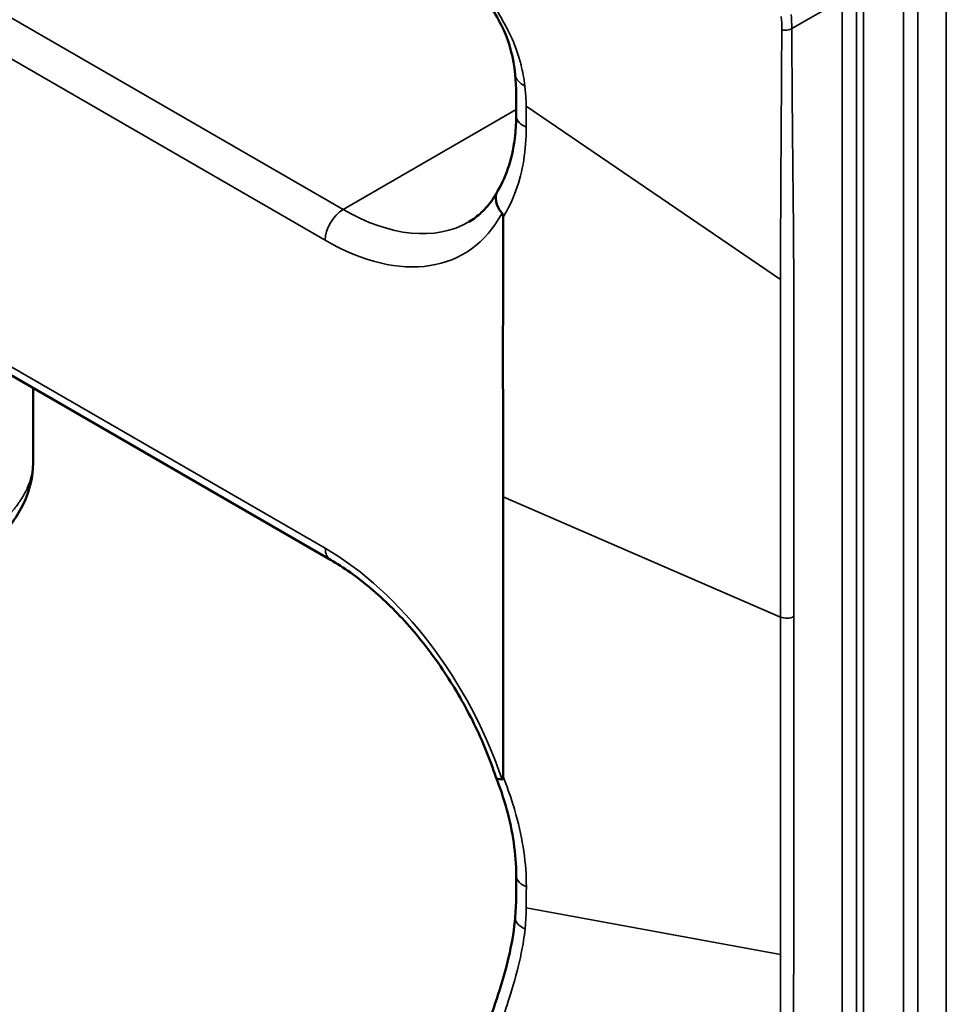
# Model space of a CAD drawing. Header units: millimetres. Extents: x 0 to 14369, y -869 to 2970.
# Tile 593 of 656: x 3637 to 3656, y 1508 to 1528. Entities that reach past the tile are written whole.
import ezdxf

# ---------------------------------------------------------------- set-up
doc = ezdxf.new("R2010")
doc.units = ezdxf.units.MM
doc.header["$LTSCALE"] = 10
doc.layers.add('Sichtbar (ISO)', color=7, linetype='Continuous', lineweight=50)
doc.layers.add('Sichtbar schmal (ISO)', color=7, linetype='Continuous', lineweight=35)

msp = doc.modelspace()

# ---------------------------------------------------------------- linework, layer by layer
at = {"layer": 'Sichtbar (ISO)'}
for p, q in [((3647.001, 1526.567), (3647.001, 1526.567)), ((3648.774, 1524.88), (3648.774, 1524.88)), ((3649.922, 1524.097), (3649.922, 1524.097)), ((3649.922, 1524.097), (3649.922, 1524.097)), ((3635.827, 1521.251), (3643.327, 1516.921)), ((3637.414, 1520.334), (3637.414, 1518.838)), ((3637.414, 1518.838), (3637.414, 1518.838))]:
    msp.add_line(p, q, dxfattribs=at)
for centre, major_axis, ratio, start_param, end_param in [((3647.087, 1524.009), (0.435, -0.247), 0.751725, 3.125713, 4.285466), ((3647.087, 1512.769), (-0.47, -0.17), 0.29022, 6.275261, 6.919235)]:
    msp.add_ellipse(centre, major_axis=major_axis, ratio=ratio, start_param=start_param, end_param=end_param, dxfattribs=at)
for points, knots in [([(3647.001, 1526.567), (3646.968, 1526.909), (3646.886, 1527.199), (3646.645, 1527.729), (3646.469, 1527.99), (3646.279, 1528.334), (3646.254, 1528.38), (3646.23, 1528.427)], [0, 0, 0, 0, 0.1409185, 0.1409185, 0.2952903, 0.2952903, 0.3186021, 0.3186021, 0.3186021, 0.3186021]), ([(3646.655, 1524.261), (3646.835, 1524.562), (3646.957, 1524.943), (3647.013, 1525.496), (3647.02, 1525.623), (3647.02, 1525.754)], [0, 0, 0, 0, 0.1753111, 0.1753111, 0.2255553, 0.2255553, 0.2255553, 0.2255553]), ([(3646.649, 1524.25), (3646.619, 1524.194), (3646.587, 1524.141), (3646.519, 1524.041), (3646.484, 1523.995), (3646.41, 1523.907), (3646.372, 1523.867), (3646.292, 1523.792), (3646.251, 1523.757), (3646.166, 1523.694), (3646.122, 1523.665), (3646.077, 1523.638)], [0.4436491, 0.4436491, 0.4436491, 0.4436491, 0.5119989, 0.5119989, 0.5803487, 0.5803487, 0.6486985, 0.6486985, 0.7170484, 0.7170484, 0.7853982, 0.7853982, 0.7853982, 0.7853982]), ([(3646.738, 1523.813), (3646.74, 1523.811), (3646.742, 1523.808), (3646.746, 1523.803), (3646.747, 1523.799), (3646.751, 1523.789), (3646.753, 1523.782), (3646.758, 1523.76), (3646.759, 1523.744), (3646.759, 1523.732)], [-0.009508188, -0.009508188, -0.009508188, -0.009508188, -0.008530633, -0.008530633, -0.007495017, -0.007495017, -0.005132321, -0.005132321, -0.000260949, -0.000260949, -0.000260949, -0.000260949]), ([(3646.759, 1523.732), (3646.76, 1523.225), (3646.759, 1522.718), (3646.758, 1522.21), (3646.757, 1520.863), (3646.758, 1519.517), (3646.759, 1518.17)], [0.0000026, 0.0000026, 0.0000026, 0.0000026, 0.2735195, 0.2735195, 0.2735195, 1, 1, 1, 1]), ([(3637.414, 1518.838), (3637.414, 1518.575), (3637.351, 1518.318), (3637.133, 1517.829), (3636.969, 1517.597), (3636.486, 1517.067), (3636.121, 1516.779), (3635.222, 1516.217), (3634.661, 1515.94), (3633.523, 1515.488), (3632.941, 1515.298), (3631.783, 1514.996), (3631.194, 1514.878), (3630.038, 1514.715), (3629.462, 1514.672), (3628.82, 1514.672), (3628.709, 1514.673), (3628.6, 1514.677)], [0, 0, 0, 0, 0.114508, 0.114508, 0.241433, 0.241433, 0.426078, 0.426078, 0.628566, 0.628566, 0.809259, 0.809259, 0.987663, 0.987663, 1.175049, 1.175049, 1.215109, 1.215109, 1.215109, 1.215109]), ([(3646.759, 1518.17), (3646.759, 1516.824), (3646.76, 1515.478), (3646.759, 1514.131), (3646.758, 1513.623), (3646.758, 1513.116), (3646.758, 1512.609)], [0, 0, 0, 0, 0.726486, 0.726486, 0.726486, 1, 1, 1, 1]), ([(3643.327, 1516.921), (3643.591, 1516.768), (3643.86, 1516.578), (3644.389, 1516.132), (3644.649, 1515.877), (3645.145, 1515.313), (3645.38, 1515.006), (3645.812, 1514.356), (3646.009, 1514.013), (3646.352, 1513.313), (3646.498, 1512.955), (3646.616, 1512.6)], [4.712389, 4.712389, 4.712389, 4.712389, 4.938031, 4.938031, 5.163672, 5.163672, 5.389314, 5.389314, 5.614956, 5.614956, 5.840598, 5.840598, 5.840598, 5.840598]), ([(3646.758, 1512.607), (3646.758, 1512.595), (3646.758, 1512.581), (3646.753, 1512.565), (3646.751, 1512.56), (3646.747, 1512.555), (3646.746, 1512.553), (3646.742, 1512.552), (3646.74, 1512.551), (3646.738, 1512.551)], [-0.009041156, -0.009041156, -0.009041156, -0.009041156, -0.004399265, -0.004399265, -0.002024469, -0.002024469, -0.000983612, -0.000983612, -0.000000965, -0.000000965, -0.000000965, -0.000000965]), ([(3647.02, 1510.649), (3647.02, 1511.06), (3646.955, 1511.513), (3646.77, 1512.178), (3646.7, 1512.388), (3646.617, 1512.598)], [0, 0, 0, 0, 0.1575188, 0.1575188, 0.2290061, 0.2290061, 0.2290061, 0.2290061]), ([(3646.198, 1506.922), (3646.356, 1507.407), (3646.541, 1507.892), (3646.849, 1508.864), (3646.961, 1509.357), (3647.001, 1509.807)], [0, 0, 0, 0, 0.159024, 0.159024, 0.3208624, 0.3208624, 0.3208624, 0.3208624])]:
    msp.add_open_spline(points, degree=3, knots=knots, dxfattribs=at)
for points in [[(3647.02, 1525.753), (3647.02, 1526.036), (3647.025, 1526.32), (3647.001, 1526.567)], [(3647.02, 1510.649), (3647.02, 1510.649), (3647.02, 1510.649), (3647.02, 1510.648)], [(3647.001, 1509.807), (3647.026, 1510.092), (3647.02, 1510.365), (3647.02, 1510.648)]]:
    msp.add_open_spline(points, degree=3, dxfattribs=at)
at = {"layer": 'Sichtbar schmal (ISO)'}
for p, q in [((3655.572, 1505.829), (3655.572, 1529.258)), ((3655.006, 1505.666), (3655.006, 1529.095)), ((3654.724, 1529.013), (3654.724, 1505.584)), ((3653.926, 1505.123), (3653.926, 1528.552)), ((3653.784, 1528.389), (3653.784, 1504.96)), ((3643.577, 1523.886), (3636.077, 1528.216)), ((3652.5, 1527.484), (3653.501, 1528.063)), ((3653.501, 1528.063), (3653.501, 1504.633)), ((3635.724, 1527.603), (3643.223, 1523.274)), ((3647.218, 1525.988), (3647.218, 1525.988)), ((3647.22, 1525.939), (3652.277, 1522.492)), ((3647.02, 1525.874), (3643.577, 1523.886)), ((3648.774, 1524.88), (3648.774, 1524.88)), ((3649.198, 1524.591), (3649.198, 1524.591)), ((3649.198, 1524.591), (3649.198, 1524.591)), ((3649.834, 1524.157), (3649.834, 1524.157)), ((3649.834, 1524.157), (3649.834, 1524.157)), ((3643.223, 1517.15), (3635.724, 1521.48)), ((3646.759, 1518.17), (3652.277, 1515.781)), ((3647.22, 1510.002), (3652.276, 1509.07))]:
    msp.add_line(p, q, dxfattribs=at)
for centre, major_axis, ratio, start_param, end_param in [((3648.09, 1528.192), (3.915, -1.987), 0.780445, 0.373084, 0.447732), ((3643.577, 1523.478), (-0.25, -0.433), 0.57735, 3.926991, 5.497787), ((3643.223, 1527.764), (2.75, -4.763), 0.57735, 5.497787, 6.62643), ((3643.577, 1527.968), (2.5, -4.33), 0.57735, 5.497787, 6.283185), ((3643.223, 1512.659), (2.75, -4.763), 0.57735, 1.227552, 2.356194), ((3643.577, 1517.354), (-0.25, -0.433), 0.57735, 5.497787, 6.283185)]:
    msp.add_ellipse(centre, major_axis=major_axis, ratio=ratio, start_param=start_param, end_param=end_param, dxfattribs=at)
for points, knots in [([(3647.191, 1526.347), (3647.174, 1526.488), (3647.15, 1526.625), (3647.116, 1526.761), (3647.109, 1526.791), (3647.101, 1526.821), (3647.092, 1526.851), (3647.046, 1527.016), (3646.984, 1527.179), (3646.911, 1527.335), (3646.895, 1527.369), (3646.879, 1527.403), (3646.862, 1527.437), (3646.802, 1527.556), (3646.736, 1527.671), (3646.668, 1527.79), (3646.629, 1527.858), (3646.59, 1527.928), (3646.552, 1528), (3646.505, 1528.088), (3646.459, 1528.18), (3646.414, 1528.272)], [0, 0, 0, 0, 0.204896, 0.204896, 0.204896, 0.25, 0.25, 0.25, 0.5, 0.5, 0.5, 0.554966, 0.554966, 0.554966, 0.75, 0.75, 0.75, 0.862022, 0.862022, 0.862022, 1, 1, 1, 1]), ([(3652.277, 1522.492), (3652.277, 1522.573), (3652.277, 1522.777), (3652.277, 1523.1), (3652.278, 1523.463), (3652.279, 1523.946), (3652.282, 1524.427), (3652.285, 1524.91), (3652.288, 1525.394), (3652.294, 1526.24), (3652.298, 1526.968), (3652.301, 1527.455)], [0, 0, 0, 0, 0.0488463, 0.122012, 0.1951776, 0.2683433, 0.4146746, 0.4878403, 0.561006, 0.7073373, 1, 1, 1, 1]), ([(3652.5, 1527.484), (3652.502, 1526.998), (3652.507, 1526.268), (3652.514, 1525.418), (3652.519, 1524.933), (3652.524, 1524.448), (3652.529, 1523.963), (3652.534, 1523.477), (3652.536, 1523.113), (3652.538, 1522.747), (3652.538, 1522.259), (3652.538, 1521.649), (3652.538, 1520.917), (3652.538, 1519.941), (3652.538, 1518.232), (3652.538, 1516.768), (3652.538, 1515.792)], [0, 0, 0, 0, 0.125, 0.1875, 0.21875, 0.25, 0.3125, 0.34375, 0.375, 0.40625, 0.4375, 0.5, 0.5625, 0.625, 0.75, 1, 1, 1, 1]), ([(3647.001, 1526.567), (3647.001, 1526.567), (3647.001, 1526.567), (3647.001, 1526.567), (3647.006, 1526.519), (3647.028, 1526.474), (3647.063, 1526.436), (3647.097, 1526.398), (3647.142, 1526.369), (3647.191, 1526.347)], [0.4906828, 0.4906828, 0.4906828, 0.4906828, 0.4909448, 0.4909448, 0.4909448, 0.7473645, 0.7473645, 0.7473645, 1, 1, 1, 1]), ([(3647.22, 1525.523), (3647.221, 1525.569), (3647.221, 1525.614), (3647.221, 1525.66), (3647.221, 1525.705), (3647.22, 1525.751), (3647.22, 1525.798), (3647.22, 1525.845), (3647.22, 1525.892), (3647.22, 1525.939)], [0.0000739, 0.0000739, 0.0000739, 0.0000739, 0.3333333, 0.3333333, 0.3333333, 0.6666667, 0.6666667, 0.6666667, 0.9999995, 0.9999995, 0.9999995, 0.9999995]), ([(3647.22, 1525.523), (3647.169, 1525.545), (3647.074, 1525.604), (3647.023, 1525.697), (3647.02, 1525.747), (3647.02, 1525.753)], [0, 0, 0, 0, 0.25, 0.5, 0.5375078, 0.5375078, 0.5375078, 0.5375078]), ([(3647.22, 1525.523), (3647.22, 1525.294), (3647.203, 1525.076), (3647.169, 1524.866), (3647.135, 1524.655), (3647.083, 1524.452), (3647.015, 1524.263), (3646.946, 1524.073), (3646.861, 1523.897), (3646.759, 1523.732)], [0, 0, 0, 0, 0.333333, 0.333333, 0.333333, 0.666667, 0.666667, 0.666667, 1, 1, 1, 1]), ([(3652.277, 1522.492), (3652.277, 1522.489), (3652.277, 1522.486), (3652.277, 1522.482), (3652.277, 1522.445), (3652.277, 1522.408), (3652.277, 1522.37), (3652.276, 1522.127), (3652.277, 1521.883), (3652.277, 1521.638), (3652.277, 1521.394), (3652.277, 1521.15), (3652.277, 1520.906), (3652.277, 1520.662), (3652.277, 1520.418), (3652.277, 1520.174), (3652.277, 1519.827), (3652.277, 1519.481), (3652.277, 1519.134), (3652.277, 1518.992), (3652.277, 1518.851), (3652.277, 1518.71), (3652.277, 1517.733), (3652.277, 1516.757), (3652.277, 1515.781)], [0, 0, 0, 0, 0.001431, 0.001431, 0.001431, 0.018131, 0.018131, 0.018131, 0.127228, 0.127228, 0.127228, 0.236324, 0.236324, 0.236324, 0.345421, 0.345421, 0.345421, 0.500423, 0.500423, 0.500423, 0.563614, 0.563614, 0.563614, 1, 1, 1, 1]), ([(3637.414, 1518.838), (3637.414, 1518.833), (3637.414, 1518.828), (3637.414, 1518.824), (3637.414, 1518.802), (3637.413, 1518.78), (3637.411, 1518.759), (3637.406, 1518.696), (3637.395, 1518.633), (3637.379, 1518.569), (3637.362, 1518.505), (3637.34, 1518.441), (3637.312, 1518.376), (3637.296, 1518.339), (3637.279, 1518.303), (3637.26, 1518.266), (3637.245, 1518.238), (3637.229, 1518.209), (3637.211, 1518.18), (3637.172, 1518.114), (3637.128, 1518.048), (3637.078, 1517.982), (3637.062, 1517.962), (3637.046, 1517.941), (3637.029, 1517.92), (3636.993, 1517.875), (3636.955, 1517.83), (3636.914, 1517.785), (3636.854, 1517.719), (3636.789, 1517.653), (3636.718, 1517.588), (3636.704, 1517.574), (3636.689, 1517.56), (3636.674, 1517.547), (3636.617, 1517.495), (3636.557, 1517.443), (3636.493, 1517.392), (3636.413, 1517.326), (3636.329, 1517.262), (3636.24, 1517.198), (3636.225, 1517.187), (3636.21, 1517.177), (3636.195, 1517.166), (3636.12, 1517.113), (3636.042, 1517.06), (3635.96, 1517.008), (3635.863, 1516.945), (3635.762, 1516.884), (3635.656, 1516.823), (3635.641, 1516.814), (3635.625, 1516.805), (3635.609, 1516.796), (3635.518, 1516.744), (3635.425, 1516.694), (3635.329, 1516.644), (3635.216, 1516.585), (3635.099, 1516.527), (3634.979, 1516.47), (3634.965, 1516.463), (3634.951, 1516.457), (3634.937, 1516.45), (3634.83, 1516.4), (3634.721, 1516.351), (3634.609, 1516.303), (3634.482, 1516.249), (3634.352, 1516.196), (3634.22, 1516.145), (3634.088, 1516.094), (3633.952, 1516.044), (3633.815, 1515.995), (3633.707, 1515.958), (3633.598, 1515.921), (3633.488, 1515.886), (3633.457, 1515.875), (3633.426, 1515.865), (3633.394, 1515.855), (3633.252, 1515.81), (3633.107, 1515.767), (3632.961, 1515.726), (3632.907, 1515.711), (3632.852, 1515.696), (3632.797, 1515.681), (3632.705, 1515.656), (3632.611, 1515.631), (3632.518, 1515.608), (3632.403, 1515.579), (3632.287, 1515.552), (3632.17, 1515.525), (3632.136, 1515.517), (3632.101, 1515.51), (3632.067, 1515.502), (3631.915, 1515.469), (3631.762, 1515.438), (3631.609, 1515.409), (3631.456, 1515.38), (3631.302, 1515.354), (3631.149, 1515.329), (3631.128, 1515.326), (3631.106, 1515.323), (3631.085, 1515.32), (3630.953, 1515.299), (3630.82, 1515.281), (3630.688, 1515.264), (3630.654, 1515.26), (3630.619, 1515.256), (3630.584, 1515.251), (3630.466, 1515.237), (3630.348, 1515.225), (3630.23, 1515.214), (3630.183, 1515.209), (3630.136, 1515.205), (3630.089, 1515.201), (3629.984, 1515.192), (3629.88, 1515.185), (3629.777, 1515.178), (3629.719, 1515.175), (3629.662, 1515.172), (3629.604, 1515.169), (3629.513, 1515.165), (3629.423, 1515.161), (3629.333, 1515.159), (3629.262, 1515.157), (3629.192, 1515.156), (3629.122, 1515.155), (3629.048, 1515.155), (3628.973, 1515.155), (3628.9, 1515.155), (3628.805, 1515.156), (3628.712, 1515.159), (3628.62, 1515.162), (3628.573, 1515.164), (3628.527, 1515.166), (3628.481, 1515.168), (3628.344, 1515.175), (3628.21, 1515.184), (3628.079, 1515.197)], [0.2104278, 0.2104278, 0.2104278, 0.2104278, 0.2124923, 0.2124923, 0.2124923, 0.2222222, 0.2222222, 0.2222222, 0.25, 0.25, 0.25, 0.2777778, 0.2777778, 0.2777778, 0.293289, 0.293289, 0.293289, 0.3055556, 0.3055556, 0.3055556, 0.3333333, 0.3333333, 0.3333333, 0.3421367, 0.3421367, 0.3421367, 0.3611111, 0.3611111, 0.3611111, 0.3888889, 0.3888889, 0.3888889, 0.3946497, 0.3946497, 0.3946497, 0.4166667, 0.4166667, 0.4166667, 0.4444444, 0.4444444, 0.4444444, 0.4490439, 0.4490439, 0.4490439, 0.4722222, 0.4722222, 0.4722222, 0.5, 0.5, 0.5, 0.5041814, 0.5041814, 0.5041814, 0.5277778, 0.5277778, 0.5277778, 0.5555556, 0.5555556, 0.5555556, 0.5587671, 0.5587671, 0.5587671, 0.5833333, 0.5833333, 0.5833333, 0.6111111, 0.6111111, 0.6111111, 0.6388889, 0.6388889, 0.6388889, 0.6605226, 0.6605226, 0.6605226, 0.6666667, 0.6666667, 0.6666667, 0.6944444, 0.6944444, 0.6944444, 0.7047811, 0.7047811, 0.7047811, 0.7222222, 0.7222222, 0.7222222, 0.7436659, 0.7436659, 0.7436659, 0.75, 0.75, 0.75, 0.7777778, 0.7777778, 0.7777778, 0.8055556, 0.8055556, 0.8055556, 0.8094159, 0.8094159, 0.8094159, 0.8333333, 0.8333333, 0.8333333, 0.8396367, 0.8396367, 0.8396367, 0.8611111, 0.8611111, 0.8611111, 0.8697311, 0.8697311, 0.8697311, 0.8888889, 0.8888889, 0.8888889, 0.8996307, 0.8996307, 0.8996307, 0.9166667, 0.9166667, 0.9166667, 0.9300534, 0.9300534, 0.9300534, 0.9444444, 0.9444444, 0.9444444, 0.9628992, 0.9628992, 0.9628992, 0.9722222, 0.9722222, 0.9722222, 1, 1, 1, 1]), ([(3652.276, 1509.07), (3652.276, 1509.073), (3652.276, 1509.076), (3652.276, 1509.08), (3652.276, 1509.117), (3652.277, 1509.154), (3652.277, 1509.192), (3652.277, 1509.435), (3652.277, 1509.679), (3652.277, 1509.924), (3652.277, 1510.168), (3652.277, 1510.412), (3652.277, 1510.656), (3652.277, 1510.688), (3652.277, 1510.721), (3652.277, 1510.754), (3652.277, 1510.965), (3652.277, 1511.176), (3652.277, 1511.388), (3652.277, 1511.735), (3652.277, 1512.081), (3652.277, 1512.428), (3652.277, 1512.569), (3652.277, 1512.711), (3652.277, 1512.852), (3652.277, 1513.828), (3652.277, 1514.805), (3652.277, 1515.781)], [0, 0, 0, 0, 0.001437, 0.001437, 0.001437, 0.018149, 0.018149, 0.018149, 0.127244, 0.127244, 0.127244, 0.236338, 0.236338, 0.236338, 0.250966, 0.250966, 0.250966, 0.345433, 0.345433, 0.345433, 0.500434, 0.500434, 0.500434, 0.563622, 0.563622, 0.563622, 1, 1, 1, 1]), ([(3652.277, 1515.781), (3652.312, 1515.766), (3652.362, 1515.756), (3652.411, 1515.758), (3652.46, 1515.76), (3652.507, 1515.774), (3652.538, 1515.792)], [0, 0, 0, 0, 0.500078, 0.500078, 0.500078, 1, 1, 1, 1]), ([(3652.538, 1515.792), (3652.538, 1514.815), (3652.538, 1513.351), (3652.538, 1511.643), (3652.538, 1510.666), (3652.538, 1509.934), (3652.538, 1509.324), (3652.538, 1508.836), (3652.536, 1508.469), (3652.534, 1508.102), (3652.529, 1507.611), (3652.524, 1507.119), (3652.519, 1506.628), (3652.514, 1506.138), (3652.507, 1505.279), (3652.502, 1504.545), (3652.5, 1504.055)], [0, 0, 0, 0, 0.25, 0.375, 0.4375, 0.5, 0.5625, 0.59375, 0.625, 0.65625, 0.6875, 0.75, 0.78125, 0.8125, 0.875, 1, 1, 1, 1]), ([(3646.758, 1512.609), (3646.832, 1512.425), (3646.898, 1512.242), (3646.954, 1512.062), (3646.976, 1511.993), (3646.996, 1511.925), (3647.015, 1511.857), (3647.084, 1511.608), (3647.136, 1511.361), (3647.171, 1511.122), (3647.206, 1510.882), (3647.223, 1510.649), (3647.222, 1510.42)], [0.000002, 0.000002, 0.000002, 0.000002, 0.24178, 0.24178, 0.24178, 0.3333333, 0.3333333, 0.3333333, 0.6666667, 0.6666667, 0.6666667, 1, 1, 1, 1]), ([(3647.02, 1510.648), (3647.02, 1510.642), (3647.023, 1510.591), (3647.074, 1510.499), (3647.169, 1510.44), (3647.222, 1510.42)], [0.4624326, 0.4624326, 0.4624326, 0.4624326, 0.5, 0.75, 1, 1, 1, 1]), ([(3647.22, 1510.002), (3647.22, 1510.05), (3647.22, 1510.098), (3647.221, 1510.145), (3647.221, 1510.192), (3647.221, 1510.238), (3647.221, 1510.284), (3647.221, 1510.33), (3647.222, 1510.375), (3647.222, 1510.42)], [0.0000004, 0.0000004, 0.0000004, 0.0000004, 0.3333333, 0.3333333, 0.3333333, 0.6666667, 0.6666667, 0.6666667, 0.9999987, 0.9999987, 0.9999987, 0.9999987]), ([(3647.196, 1509.579), (3647.145, 1509.602), (3647.097, 1509.632), (3647.062, 1509.668), (3647.028, 1509.702), (3647.006, 1509.742), (3647.001, 1509.78), (3647, 1509.789), (3647, 1509.798), (3647.001, 1509.807)], [0.0000463, 0.0000463, 0.0000463, 0.0000463, 0.2622411, 0.2622411, 0.2622411, 0.515991, 0.515991, 0.515991, 0.5734882, 0.5734882, 0.5734882, 0.5734882]), ([(3646.414, 1506.721), (3646.459, 1506.874), (3646.505, 1507.028), (3646.552, 1507.181), (3646.59, 1507.305), (3646.629, 1507.428), (3646.668, 1507.548), (3646.736, 1507.756), (3646.802, 1507.954), (3646.862, 1508.145), (3646.879, 1508.199), (3646.896, 1508.252), (3646.912, 1508.305), (3646.985, 1508.544), (3647.049, 1508.774), (3647.097, 1508.986), (3647.105, 1509.024), (3647.113, 1509.062), (3647.121, 1509.099), (3647.155, 1509.268), (3647.18, 1509.426), (3647.196, 1509.579)], [0, 0, 0, 0, 0.1378718, 0.1378718, 0.1378718, 0.25, 0.25, 0.25, 0.4448866, 0.4448866, 0.4448866, 0.5, 0.5, 0.5, 0.75, 0.75, 0.75, 0.7951623, 0.7951623, 0.7951623, 1, 1, 1, 1]), ([(3652.301, 1504.027), (3652.3, 1504.136), (3652.3, 1504.245), (3652.299, 1504.353), (3652.298, 1504.474), (3652.298, 1504.595), (3652.297, 1504.715), (3652.296, 1504.836), (3652.295, 1504.957), (3652.295, 1505.077), (3652.294, 1505.198), (3652.293, 1505.319), (3652.293, 1505.439), (3652.292, 1505.46), (3652.292, 1505.481), (3652.292, 1505.501), (3652.291, 1505.601), (3652.291, 1505.702), (3652.29, 1505.802), (3652.289, 1505.923), (3652.289, 1506.044), (3652.288, 1506.164), (3652.288, 1506.19), (3652.287, 1506.215), (3652.287, 1506.24), (3652.286, 1506.363), (3652.286, 1506.486), (3652.285, 1506.61), (3652.284, 1506.703), (3652.284, 1506.797), (3652.283, 1506.89), (3652.283, 1506.92), (3652.283, 1506.95), (3652.282, 1506.98), (3652.281, 1507.192), (3652.28, 1507.405), (3652.279, 1507.617), (3652.279, 1507.652), (3652.279, 1507.686), (3652.279, 1507.721), (3652.278, 1507.844), (3652.278, 1507.967), (3652.277, 1508.09), (3652.277, 1508.175), (3652.277, 1508.26), (3652.277, 1508.344), (3652.277, 1508.382), (3652.277, 1508.421), (3652.277, 1508.459), (3652.277, 1508.581), (3652.276, 1508.703), (3652.276, 1508.826), (3652.276, 1508.907), (3652.277, 1508.989), (3652.276, 1509.07)], [0, 0, 0, 0, 0.064883, 0.064883, 0.064883, 0.136772, 0.136772, 0.136772, 0.20863, 0.20863, 0.20863, 0.280457, 0.280457, 0.280457, 0.29267, 0.29267, 0.29267, 0.352262, 0.352262, 0.352262, 0.424059, 0.424059, 0.424059, 0.439005, 0.439005, 0.439005, 0.512172, 0.512172, 0.512172, 0.567602, 0.567602, 0.567602, 0.58534, 0.58534, 0.58534, 0.711163, 0.711163, 0.711163, 0.731675, 0.731675, 0.731675, 0.804842, 0.804842, 0.804842, 0.855289, 0.855289, 0.855289, 0.87801, 0.87801, 0.87801, 0.951177, 0.951177, 0.951177, 1, 1, 1, 1])]:
    msp.add_open_spline(points, degree=3, knots=knots, dxfattribs=at)
for points in [[(3652.487, 1527.764), (3652.495, 1527.67), (3652.499, 1527.577), (3652.5, 1527.484)], [(3652.301, 1527.455), (3652.333, 1527.449), (3652.41, 1527.447), (3652.476, 1527.47), (3652.5, 1527.484)], [(3647.22, 1525.939), (3647.218, 1525.988), (3647.214, 1526.082), (3647.205, 1526.218), (3647.196, 1526.305), (3647.191, 1526.347)], [(3647.196, 1509.579), (3647.201, 1509.625), (3647.209, 1509.717), (3647.217, 1509.858), (3647.219, 1509.954), (3647.22, 1510.002)]]:
    msp.add_open_spline(points, degree=3, dxfattribs=at)

doc.saveas('drawing.dxf')
